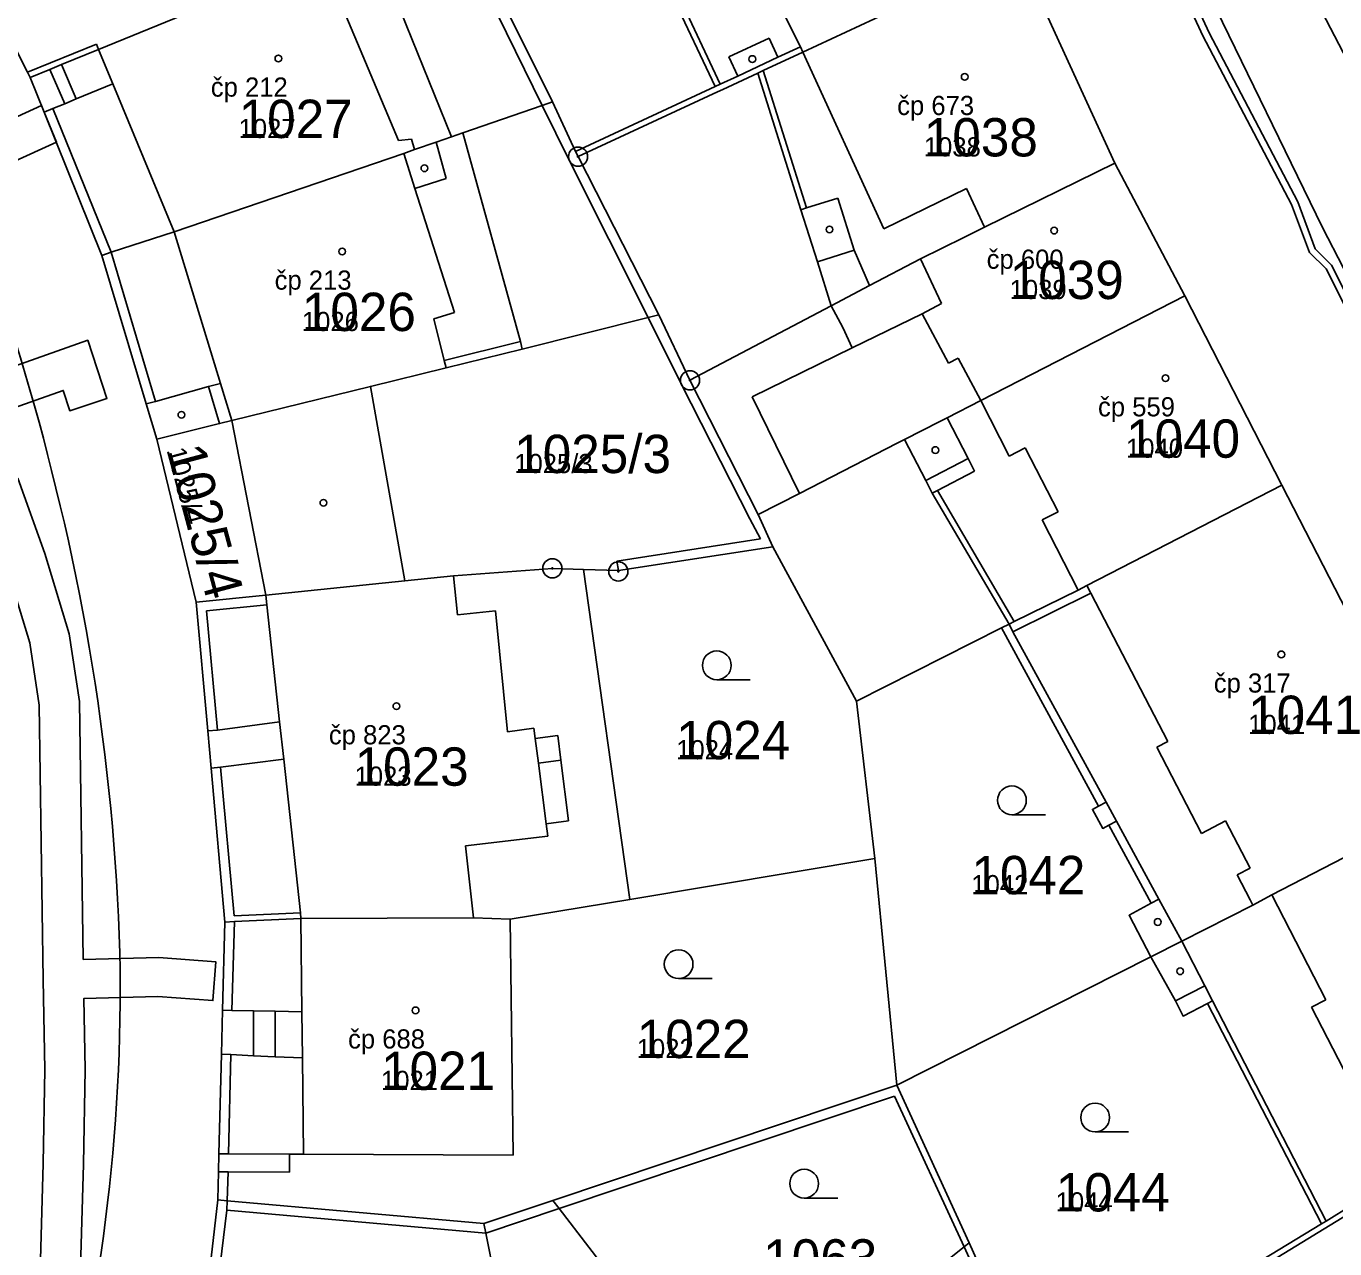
# Model space of a CAD drawing. Extents: x -763628 to -761565, y -976033 to -973833.
# Drawn here: x -761936.3 to -761868, y -974899.1 to -974835.4 of the extents above; entities that cross this region are included whole.
import ezdxf

# ---------------------------------------------------------------- set-up
doc = ezdxf.new("R2010")
doc.units = 0
for name, color, linetype in [('KN_cisla parcel 1000', 7, 'Continuous'), ('KN_cisla parcel 500', 7, 'Continuous'), ('KN_cisla popisna 500', 7, 'Continuous'), ('KN_hranice parcel', 7, 'Continuous'), ('KN_vecna bremena', 7, 'Continuous'), ('KN_vnitrni kresba parcel', 7, 'Continuous'), ('KN_znacky bodu BP', 7, 'Continuous'), ('KN_znacky budov', 7, 'Continuous'), ('KN_znacky kultur', 7, 'Continuous')]:
    doc.layers.add(name, color=color, linetype=linetype)

msp = doc.modelspace()

# ---------------------------------------------------------------- linework, layer by layer
at = {"layer": 'KN_hranice parcel'}
for p, q in [((-761879.49, -974842.52), (-761884.54, -974831.49)), ((-761908.82, -974839.31), (-761912.71, -974831.52)), ((-761903.27, -974850.43), (-761907.49, -974842.17)), ((-761875.83, -974849.44), (-761879.49, -974842.52)), ((-761870.77, -974859.31), (-761875.83, -974849.44)), ((-761903.27, -974850.43), (-761901.65, -974853.84)), ((-761901.65, -974853.84), (-761898.09, -974860.84)), ((-761927.41, -974865.42), (-761929.47, -974856.91)), ((-761862.2, -974875.99), (-761870.77, -974859.31)), ((-761898.09, -974860.84), (-761897.32, -974862.52)), ((-761892.96, -974870.57), (-761897.32, -974862.52)), ((-761904.79, -974880.92), (-761907.2, -974863.71)), ((-761916.52, -974864.3), (-761923.78, -974865.05)), ((-761923.78, -974865.05), (-761927.41, -974865.42)), ((-761892.96, -974870.57), (-761885.4, -974866.76)), ((-761892.01, -974878.78), (-761892.96, -974870.57)), ((-761892.01, -974878.78), (-761904.79, -974880.92)), ((-761890.85, -974890.62), (-761892.01, -974878.78)), ((-761904.79, -974880.92), (-761911.04, -974881.96)), ((-761890.85, -974890.62), (-761877.6, -974883.91)), ((-761908.8, -974896.62), (-761890.85, -974890.62)), ((-761890.85, -974890.62), (-761887.09, -974898.83)), ((-761887.09, -974898.83), (-761884.16, -974905.24))]:
    msp.add_line(p, q, dxfattribs=at)
for points in [[(-761940.6, -974829.11), (-761940.38, -974829.55), (-761936.21, -974837.77), (-761936.07, -974838.04)], [(-761914.06, -974828.94), (-761914.48, -974829.11), (-761918.3, -974830.72), (-761921.94, -974832.25), (-761932.51, -974836.58), (-761934.45, -974837.37), (-761935.05, -974837.62), (-761936.07, -974838.04)], [(-761907.49, -974842.17), (-761900.22, -974838.79), (-761899.94, -974838.66), (-761898.11, -974837.81), (-761897.84, -974837.68), (-761895.76, -974836.72), (-761884.54, -974831.49)], [(-761936.07, -974838.04), (-761935.34, -974839.85), (-761932.33, -974847.32)], [(-761908.82, -974839.31), (-761909.36, -974839.5), (-761913.5, -974840.93), (-761914.1, -974841.14), (-761914.9, -974841.41), (-761916.02, -974841.8), (-761916.58, -974842), (-761928.57, -974846.1), (-761931.85, -974847.16), (-761932.33, -974847.32)], [(-761907.49, -974842.17), (-761907.62, -974841.9), (-761908.82, -974839.31)], [(-761901.65, -974853.84), (-761894.28, -974849.95), (-761892.28, -974848.9), (-761889.63, -974847.5), (-761887.37, -974846.39), (-761886.28, -974845.85), (-761879.49, -974842.52)], [(-761932.33, -974847.32), (-761930.02, -974855.07), (-761929.47, -974856.91)], [(-761898.09, -974860.84), (-761895.94, -974859.74), (-761890.84, -974857.12), (-761890.45, -974856.92), (-761888.62, -974855.98), (-761888.23, -974855.79), (-761886.48, -974854.89), (-761875.83, -974849.44)], [(-761916.52, -974864.3), (-761918.32, -974854.16), (-761914.38, -974853.19), (-761910.4, -974852.21), (-761903.84, -974850.57), (-761903.27, -974850.43)], [(-761929.47, -974856.91), (-761926.19, -974856.1), (-761925.56, -974855.94), (-761923.78, -974865.05)], [(-761885.4, -974866.76), (-761885, -974866.56), (-761884.73, -974866.42), (-761881.39, -974864.78), (-761880.95, -974864.55), (-761870.77, -974859.31)], [(-761897.32, -974862.52), (-761905.38, -974863.77), (-761907.2, -974863.71)], [(-761907.2, -974863.71), (-761908.83, -974863.65), (-761913.99, -974864.04), (-761916.52, -974864.3)], [(-761927.41, -974865.42), (-761926.81, -974872.13), (-761926.64, -974874.07), (-761925.92, -974882.1)], [(-761885.4, -974866.76), (-761880.34, -974876.06), (-761880.65, -974876.23), (-761880.11, -974877.22), (-761879.8, -974877.05), (-761877.59, -974881.12), (-761878.74, -974881.75), (-761877.6, -974883.91)], [(-761877.6, -974883.91), (-761875.99, -974883.1), (-761872.28, -974881.22), (-761871.3, -974880.69), (-761862.2, -974875.99)], [(-761926.23, -974894.19), (-761925.73, -974894.19), (-761922.55, -974894.21), (-761921.82, -974894.21), (-761910.88, -974894.26), (-761911.04, -974881.96)], [(-761911.04, -974881.96), (-761912.94, -974881.88), (-761921.95, -974881.92), (-761925.42, -974882.08), (-761925.92, -974882.1)], [(-761925.92, -974882.1), (-761926.04, -974886.7), (-761926.1, -974889), (-761926.23, -974894.19)], [(-761877.6, -974883.91), (-761876.32, -974886.22), (-761875.92, -974887.01), (-761874.65, -974886.35), (-761868.7, -974897.85)], [(-761868.7, -974897.85), (-761868.45, -974897.7), (-761867.12, -974896.87), (-761866.16, -974896.31), (-761863.91, -974895.02), (-761855.18, -974889.88)], [(-761926.23, -974894.19), (-761926.25, -974895.14), (-761926.29, -974896.6)], [(-761926.29, -974896.6), (-761926.86, -974901.59), (-761927.68, -974905.11)], [(-761926.29, -974896.6), (-761925.79, -974896.64), (-761912.4, -974897.82), (-761908.8, -974896.62)], [(-761904.06, -974904.73), (-761903.13, -974903.97), (-761903.42, -974903.6), (-761903.84, -974903.1), (-761908.47, -974897.05), (-761908.8, -974896.62)], [(-761884.16, -974905.24), (-761872.24, -974900), (-761868.7, -974897.85)], [(-761887.09, -974898.83), (-761887.35, -974899.04), (-761900.26, -974909.37)]]:
    msp.add_lwpolyline(points, dxfattribs=at)
at = {"layer": 'KN_vecna bremena'}
for points in [[(-761902.53, -974774.73), (-761898.47, -974783.73), (-761898.31, -974785.02), (-761895.42, -974792.22), (-761883.42, -974817.43), (-761874.89, -974835.87), (-761870.26, -974844.67), (-761869.33, -974847.18), (-761868.46, -974848.03), (-761863.4, -974858.12), (-761863.27, -974864.36), (-761856.43, -974876.83), (-761853.22, -974883.03), (-761848.83, -974890.73), (-761848.4, -974893.85), (-761847.51, -974895.27), (-761844.73, -974895.9), (-761844.42, -974896.13), (-761840.96, -974900.07)], [(-761840.7, -974899.83), (-761844.18, -974895.87), (-761844.59, -974895.58), (-761847.29, -974894.97), (-761848.06, -974893.73), (-761848.49, -974890.61), (-761852.92, -974882.87), (-761856.13, -974876.67), (-761862.93, -974864.26), (-761863.06, -974858.04), (-761868.18, -974847.83), (-761869.03, -974846.98), (-761869.94, -974844.53), (-761874.57, -974835.71), (-761883.1, -974817.29), (-761895.1, -974792.08), (-761897.97, -974784.94), (-761898.13, -974783.63), (-761902.15, -974774.71)], [(-761941.72, -974844.59), (-761934.71, -974841.41), (-761935.34, -974839.85), (-761935.48, -974839.51), (-761942.41, -974842.66)], [(-761937.82, -974855.59), (-761934.35, -974854.37), (-761934.01, -974855.43), (-761932.07, -974854.79), (-761933.07, -974851.75), (-761938.47, -974853.66)], [(-761933.29, -974894.73), (-761933.21, -974889.8), (-761933.27, -974886.09), (-761929.41, -974885.99), (-761926.54, -974886.2), (-761926.39, -974884.17), (-761929.37, -974883.95), (-761933.31, -974884.05), (-761933.5, -974870.6), (-761934.04, -974867.07), (-761935.32, -974862.88), (-761936.72, -974858.95)], [(-761937.32, -974863.54), (-761936.1, -974867.53), (-761935.6, -974870.78), (-761935.39, -974885.12), (-761935.31, -974889.8), (-761935.39, -974894.69), (-761935.54, -974899.73)], [(-761933.5, -974901.89), (-761933.29, -974894.73)]]:
    msp.add_lwpolyline(points, dxfattribs=at)
at = {"layer": 'KN_vnitrni kresba parcel'}
for p, q in [((-761877.32, -974828.06), (-761868.65, -974845.86)), ((-761914.1, -974841.14), (-761918.18, -974831)), ((-761909.36, -974839.5), (-761913.16, -974831.74)), ((-761919.88, -974834.15), (-761916.86, -974841.33)), ((-761900.34, -974838.52), (-761902.55, -974833.83)), ((-761900.07, -974838.39), (-761902.28, -974833.7)), ((-761897.15, -974833.91), (-761895.89, -974836.45)), ((-761868.68, -974834.6), (-761843.4, -974883.49)), ((-761899.62, -974836.97), (-761897.52, -974835.99)), ((-761897.52, -974835.99), (-761897.06, -974836.99)), ((-761932.62, -974836.3), (-761936.21, -974837.77)), ((-761932.62, -974836.3), (-761932.51, -974836.58)), ((-761931.76, -974838.38), (-761932.51, -974836.58)), ((-761899.16, -974837.97), (-761899.62, -974836.97)), ((-761895.89, -974836.45), (-761897.06, -974836.99)), ((-761895.89, -974836.45), (-761895.76, -974836.72)), ((-761891.53, -974845.93), (-761895.76, -974836.72)), ((-761934.26, -974839.41), (-761935.05, -974837.62)), ((-761934.45, -974837.37), (-761933.67, -974839.16)), ((-761897.06, -974836.99), (-761899.16, -974837.97)), ((-761900.07, -974838.39), (-761899.16, -974837.97)), ((-761898.11, -974837.81), (-761895.86, -974844.94)), ((-761897.84, -974837.68), (-761895.57, -974844.85)), ((-761933.67, -974839.16), (-761931.76, -974838.38)), ((-761931.76, -974838.38), (-761928.57, -974846.1)), ((-761907.62, -974841.9), (-761900.34, -974838.52)), ((-761900.34, -974838.52), (-761900.07, -974838.39)), ((-761934.89, -974839.66), (-761935.34, -974839.85)), ((-761934.89, -974839.66), (-761934.26, -974839.41)), ((-761931.85, -974847.16), (-761934.89, -974839.66)), ((-761933.67, -974839.16), (-761934.26, -974839.41)), ((-761907.94, -974842.39), (-761909.36, -974839.5)), ((-761913.5, -974840.93), (-761910.5, -974851.82)), ((-761916.86, -974841.33), (-761916.18, -974841.26)), ((-761916.02, -974841.8), (-761916.18, -974841.26)), ((-761914.37, -974843.32), (-761914.9, -974841.41)), ((-761916, -974843.84), (-761916.58, -974842)), ((-761903.84, -974850.57), (-761907.94, -974842.39)), ((-761916, -974843.84), (-761914.37, -974843.32)), ((-761913.94, -974850.3), (-761916, -974843.84)), ((-761895.57, -974844.85), (-761893.93, -974844.33)), ((-761893.93, -974844.33), (-761893.08, -974847.05)), ((-761887.22, -974843.84), (-761891.53, -974845.93)), ((-761886.28, -974845.85), (-761887.22, -974843.84)), ((-761895.86, -974844.94), (-761895.57, -974844.85)), ((-761895, -974847.66), (-761895.86, -974844.94)), ((-761928.57, -974846.1), (-761926.15, -974854)), ((-761868.65, -974845.86), (-761863.61, -974855.66)), ((-761929.54, -974854.94), (-761931.85, -974847.16)), ((-761893.08, -974847.05), (-761895, -974847.66)), ((-761893.08, -974847.05), (-761892.28, -974848.9)), ((-761895, -974847.66), (-761894.28, -974849.95)), ((-761889.63, -974847.5), (-761888.52, -974849.83)), ((-761888.52, -974849.83), (-761889.53, -974850.37)), ((-761915.02, -974850.64), (-761913.94, -974850.3)), ((-761902.09, -974854.06), (-761903.84, -974850.57)), ((-761893.68, -974851.08), (-761894.28, -974849.95)), ((-761889.53, -974850.37), (-761893.18, -974852.15)), ((-761888.16, -974852.95), (-761889.53, -974850.37)), ((-761914.48, -974852.8), (-761915.02, -974850.64)), ((-761893.68, -974851.08), (-761893.18, -974852.15)), ((-761910.5, -974851.82), (-761914.48, -974852.8)), ((-761910.4, -974852.21), (-761910.5, -974851.82)), ((-761893.18, -974852.15), (-761898.4, -974854.71)), ((-761914.48, -974852.8), (-761914.38, -974853.19)), ((-761887.66, -974852.68), (-761888.16, -974852.95)), ((-761886.48, -974854.89), (-761887.66, -974852.68)), ((-761926.15, -974854), (-761926.78, -974854.17)), ((-761925.56, -974855.94), (-761926.15, -974854)), ((-761926.78, -974854.17), (-761929.54, -974854.94)), ((-761926.78, -974854.17), (-761926.19, -974856.1)), ((-761918.32, -974854.16), (-761925.56, -974855.94)), ((-761898.53, -974861.06), (-761902.09, -974854.06)), ((-761898.4, -974854.71), (-761895.94, -974859.74)), ((-761929.54, -974854.94), (-761930.02, -974855.07)), ((-761886.48, -974854.89), (-761884.99, -974857.79)), ((-761887.14, -974857.92), (-761888.23, -974855.79)), ((-761890.45, -974856.92), (-761889.35, -974859.07)), ((-761884.99, -974857.79), (-761884.16, -974857.36)), ((-761884.16, -974857.36), (-761882.44, -974860.7)), ((-761889.35, -974859.07), (-761887.14, -974857.92)), ((-761887.14, -974857.92), (-761886.8, -974858.58)), ((-761886.8, -974858.58), (-761888.74, -974859.58)), ((-761889.35, -974859.07), (-761889.02, -974859.72)), ((-761888.74, -974859.58), (-761889.02, -974859.72)), ((-761889.02, -974859.72), (-761885, -974866.56)), ((-761888.74, -974859.58), (-761884.73, -974866.42)), ((-761882.44, -974860.7), (-761883.27, -974861.12)), ((-761897.97, -974862.11), (-761898.53, -974861.06)), ((-761883.27, -974861.12), (-761881.39, -974864.78)), ((-761905.46, -974863.27), (-761897.97, -974862.11)), ((-761905.38, -974863.77), (-761905.46, -974863.27)), ((-761913.78, -974866.07), (-761913.99, -974864.04)), ((-761880.74, -974864.95), (-761884.8, -974866.96)), ((-761880.95, -974864.55), (-761880.74, -974864.95)), ((-761880.74, -974864.95), (-761876.72, -974872.68)), ((-761923.73, -974865.55), (-761926.87, -974865.87)), ((-761923.78, -974865.05), (-761923.73, -974865.55)), ((-761923.06, -974871.65), (-761923.73, -974865.55)), ((-761926.87, -974865.87), (-761926.31, -974872.09)), ((-761911.79, -974865.87), (-761913.78, -974866.07)), ((-761911.18, -974872.17), (-761911.79, -974865.87)), ((-761884.8, -974866.96), (-761885, -974866.56)), ((-761884.8, -974866.96), (-761879.94, -974875.85)), ((-761926.31, -974872.09), (-761923.06, -974871.65)), ((-761923.06, -974871.65), (-761922.85, -974873.6)), ((-761926.81, -974872.13), (-761926.31, -974872.09)), ((-761909.8, -974871.99), (-761911.18, -974872.17)), ((-761909.73, -974872.52), (-761909.8, -974871.99)), ((-761909.73, -974872.52), (-761908.55, -974872.37)), ((-761908.55, -974872.37), (-761908.39, -974873.65)), ((-761909.56, -974873.81), (-761909.73, -974872.52)), ((-761876.72, -974872.68), (-761877.3, -974872.98)), ((-761877.3, -974872.98), (-761874.96, -974877.48)), ((-761922.85, -974873.6), (-761926.14, -974874.03)), ((-761921.98, -974881.62), (-761922.85, -974873.6)), ((-761908.39, -974873.65), (-761909.56, -974873.81)), ((-761909.56, -974873.81), (-761909.15, -974876.98)), ((-761907.98, -974876.83), (-761908.39, -974873.65)), ((-761926.14, -974874.03), (-761926.64, -974874.07)), ((-761925.44, -974881.78), (-761926.14, -974874.03)), ((-761880.34, -974876.06), (-761879.94, -974875.85)), ((-761879.94, -974875.85), (-761879.4, -974876.84)), ((-761909.15, -974876.98), (-761907.98, -974876.83)), ((-761909.07, -974877.63), (-761909.15, -974876.98)), ((-761879.8, -974877.05), (-761879.4, -974876.84)), ((-761879.4, -974876.84), (-761877.19, -974880.9)), ((-761874.96, -974877.48), (-761873.71, -974876.83)), ((-761873.71, -974876.83), (-761872.43, -974879.29)), ((-761913.37, -974878.13), (-761909.07, -974877.63)), ((-761912.94, -974881.88), (-761913.37, -974878.13)), ((-761872.43, -974879.29), (-761873.1, -974879.64)), ((-761873.1, -974879.64), (-761872.42, -974880.95)), ((-761877.19, -974880.9), (-761877.59, -974881.12)), ((-761877.19, -974880.9), (-761875.99, -974883.1)), ((-761872.42, -974880.95), (-761872.28, -974881.22)), ((-761868.48, -974886.16), (-761871.3, -974880.69)), ((-761921.98, -974881.62), (-761925.44, -974881.78)), ((-761921.95, -974881.92), (-761921.98, -974881.62)), ((-761921.9, -974886.78), (-761921.95, -974881.92)), ((-761925.56, -974886.71), (-761925.42, -974882.08)), ((-761875.99, -974883.1), (-761874.78, -974885.43)), ((-761874.78, -974885.43), (-761876.32, -974886.22)), ((-761874.78, -974885.43), (-761874.38, -974886.21)), ((-761925.56, -974886.71), (-761926.04, -974886.7)), ((-761924.43, -974886.73), (-761925.56, -974886.71)), ((-761924.43, -974889.08), (-761924.43, -974886.73)), ((-761924.43, -974886.73), (-761923.3, -974886.75)), ((-761921.9, -974886.78), (-761923.3, -974886.75)), ((-761923.3, -974886.75), (-761923.3, -974889.13)), ((-761921.87, -974889.19), (-761921.9, -974886.78)), ((-761874.38, -974886.21), (-761874.65, -974886.35)), ((-761874.38, -974886.21), (-761868.45, -974897.7)), ((-761869.22, -974886.54), (-761868.48, -974886.16)), ((-761867.56, -974889.77), (-761869.22, -974886.54)), ((-761925.61, -974889.02), (-761926.1, -974889)), ((-761925.61, -974889.02), (-761925.73, -974894.19)), ((-761924.43, -974889.08), (-761925.61, -974889.02)), ((-761923.3, -974889.13), (-761924.43, -974889.08)), ((-761921.87, -974889.19), (-761923.3, -974889.13)), ((-761921.82, -974894.21), (-761921.87, -974889.19)), ((-761908.47, -974897.05), (-761890.98, -974891.18)), ((-761887.35, -974899.04), (-761890.98, -974891.18)), ((-761922.55, -974894.21), (-761922.55, -974895.15)), ((-761925.74, -974895.14), (-761926.25, -974895.14)), ((-761925.74, -974895.14), (-761925.79, -974896.64)), ((-761922.55, -974895.15), (-761925.74, -974895.14)), ((-761925.79, -974896.64), (-761925.81, -974897.14)), ((-761912.3, -974898.34), (-761908.47, -974897.05)), ((-761866.01, -974896.55), (-761871.83, -974900.1)), ((-761926.37, -974901.7), (-761925.81, -974897.14)), ((-761925.81, -974897.14), (-761912.3, -974898.34)), ((-761912.3, -974898.34), (-761912.4, -974897.82)), ((-761911.83, -974900.72), (-761912.3, -974898.34)), ((-761884.43, -974905.36), (-761887.35, -974899.04))]:
    msp.add_line(p, q, dxfattribs=at)
for points in [[(-761941.6, -974839.67), (-761941.235, -974840.462), (-761940.877, -974841.256), (-761940.526, -974842.054), (-761940.181, -974842.854), (-761939.844, -974843.658), (-761939.513, -974844.464), (-761939.189, -974845.273), (-761938.872, -974846.085), (-761938.562, -974846.9), (-761938.259, -974847.717), (-761937.963, -974848.537), (-761937.674, -974849.359), (-761937.392, -974850.183), (-761937.116, -974851.01), (-761936.848, -974851.84), (-761936.587, -974852.671), (-761936.334, -974853.505), (-761936.087, -974854.341), (-761935.847, -974855.179), (-761935.615, -974856.019), (-761935.389, -974856.861), (-761935.171, -974857.704), (-761934.96, -974858.55)], [(-761934.96, -974858.55), (-761934.729, -974859.464), (-761934.506, -974860.381), (-761934.291, -974861.299), (-761934.083, -974862.219), (-761933.882, -974863.14), (-761933.689, -974864.063), (-761933.504, -974864.988), (-761933.326, -974865.914), (-761933.156, -974866.842), (-761932.993, -974867.77), (-761932.838, -974868.701), (-761932.691, -974869.632), (-761932.551, -974870.565), (-761932.419, -974871.499), (-761932.295, -974872.433), (-761932.178, -974873.369), (-761932.069, -974874.306), (-761931.967, -974875.243), (-761931.873, -974876.182), (-761931.787, -974877.121), (-761931.709, -974878.061), (-761931.638, -974879.001), (-761931.575, -974879.942), (-761931.52, -974880.883), (-761931.472, -974881.825), (-761931.432, -974882.768), (-761931.4, -974883.71)], [(-761931.4, -974883.71), (-761931.387, -974884.581), (-761931.382, -974885.453), (-761931.385, -974886.324), (-761931.396, -974887.196), (-761931.415, -974888.067), (-761931.441, -974888.938), (-761931.476, -974889.809), (-761931.519, -974890.679), (-761931.569, -974891.549), (-761931.628, -974892.419), (-761931.694, -974893.288), (-761931.769, -974894.156), (-761931.851, -974895.024), (-761931.941, -974895.89), (-761932.039, -974896.756), (-761932.145, -974897.621), (-761932.259, -974898.485), (-761932.38, -974899.348), (-761932.51, -974900.21)]]:
    msp.add_lwpolyline(points, dxfattribs=at)
at = {"layer": 'KN_znacky bodu BP'}
for centre, radius in [((-761907.49, -974842.17), 0.5), ((-761907.49, -974842.17), 0.0303), ((-761901.65, -974853.84), 0.5), ((-761901.65, -974853.84), 0.0303), ((-761908.83, -974863.65), 0.5), ((-761905.39, -974863.81), 0.5), ((-761908.83, -974863.65), 0.0303), ((-761905.39, -974863.81), 0.0303)]:
    msp.add_circle(centre, radius, dxfattribs=at)
at = {"layer": 'KN_znacky budov'}
for centre in [(-761923.127, -974837.049), (-761898.397, -974837.079), (-761887.317, -974838.009), (-761915.507, -974842.779), (-761894.367, -974845.969), (-761882.647, -974846.029), (-761919.797, -974847.119), (-761876.837, -974853.729), (-761928.187, -974855.639), (-761888.847, -974857.479), (-761920.777, -974860.229), (-761870.797, -974868.139), (-761916.967, -974870.839), (-761877.247, -974882.099), (-761876.077, -974884.669), (-761915.967, -974886.709)]:
    msp.add_circle(centre, 0.175, dxfattribs=at)
at = {"layer": 'KN_znacky kultur'}
for p, q in [((-761900.253, -974869.46), (-761898.503, -974869.46)), ((-761884.853, -974876.5), (-761883.103, -974876.5)), ((-761902.243, -974885.05), (-761900.493, -974885.05)), ((-761880.513, -974893.05), (-761878.763, -974893.05)), ((-761895.693, -974896.5), (-761893.943, -974896.5))]:
    msp.add_line(p, q, dxfattribs=at)
for centre in [(-761900.253, -974868.71), (-761884.853, -974875.75), (-761902.243, -974884.3), (-761880.513, -974892.3), (-761895.693, -974895.75)]:
    msp.add_circle(centre, 0.75, dxfattribs=at)

# ---------------------------------------------------------------- texts
at = {"layer": 'KN_cisla parcel 1000'}
for s, p in [('1027', (-761925.2, -974841.2)), ('1038', (-761889.45, -974842.16)), ('1039', (-761884.97, -974849.6)), ('1026', (-761921.9, -974851.27)), ('1040', (-761878.9, -974857.88)), ('1025/3', (-761910.82, -974858.68)), ('1041', (-761872.53, -974872.29)), ('1024', (-761902.37, -974873.61)), ('1023', (-761919.15, -974874.99)), ('1042', (-761886.97, -974880.65)), ('1022', (-761904.43, -974889.2)), ('1021', (-761917.77, -974890.86)), ('1044', (-761882.57, -974897.2)), ('1063', (-761897.83, -974900.65))]:
    msp.add_text(s, height=2, dxfattribs=at).set_placement(p)
msp.add_text('1025/4', height=2, rotation=285, dxfattribs=at).set_placement((-761928.964, -974857.484))
at = {"layer": 'KN_cisla parcel 500'}
for s, p in [('1027', (-761925.2, -974841.2)), ('1038', (-761889.45, -974842.16)), ('1039', (-761884.97, -974849.6)), ('1026', (-761921.9, -974851.27)), ('1040', (-761878.9, -974857.88)), ('1025/3', (-761910.82, -974858.68)), ('1041', (-761872.53, -974872.29)), ('1024', (-761902.37, -974873.61)), ('1023', (-761919.15, -974874.99)), ('1042', (-761886.97, -974880.65)), ('1022', (-761904.43, -974889.2)), ('1021', (-761917.77, -974890.86)), ('1044', (-761882.57, -974897.2))]:
    msp.add_text(s, height=1, dxfattribs=at).set_placement(p)
msp.add_text('1025/4', height=1, rotation=285, dxfattribs=at).set_placement((-761928.964, -974857.484))
at = {"layer": 'KN_cisla popisna 500'}
for s, p in [('čp 212', (-761926.651, -974839.041)), ('čp 673', (-761890.841, -974840.001)), ('čp 600', (-761886.171, -974848.021)), ('čp 213', (-761923.321, -974849.111)), ('čp 559', (-761880.361, -974855.721)), ('čp 317', (-761874.321, -974870.131)), ('čp 823', (-761920.491, -974872.831)), ('čp 688', (-761919.491, -974888.701))]:
    msp.add_text(s, height=1, dxfattribs=at).set_placement(p)

doc.saveas('drawing.dxf')
